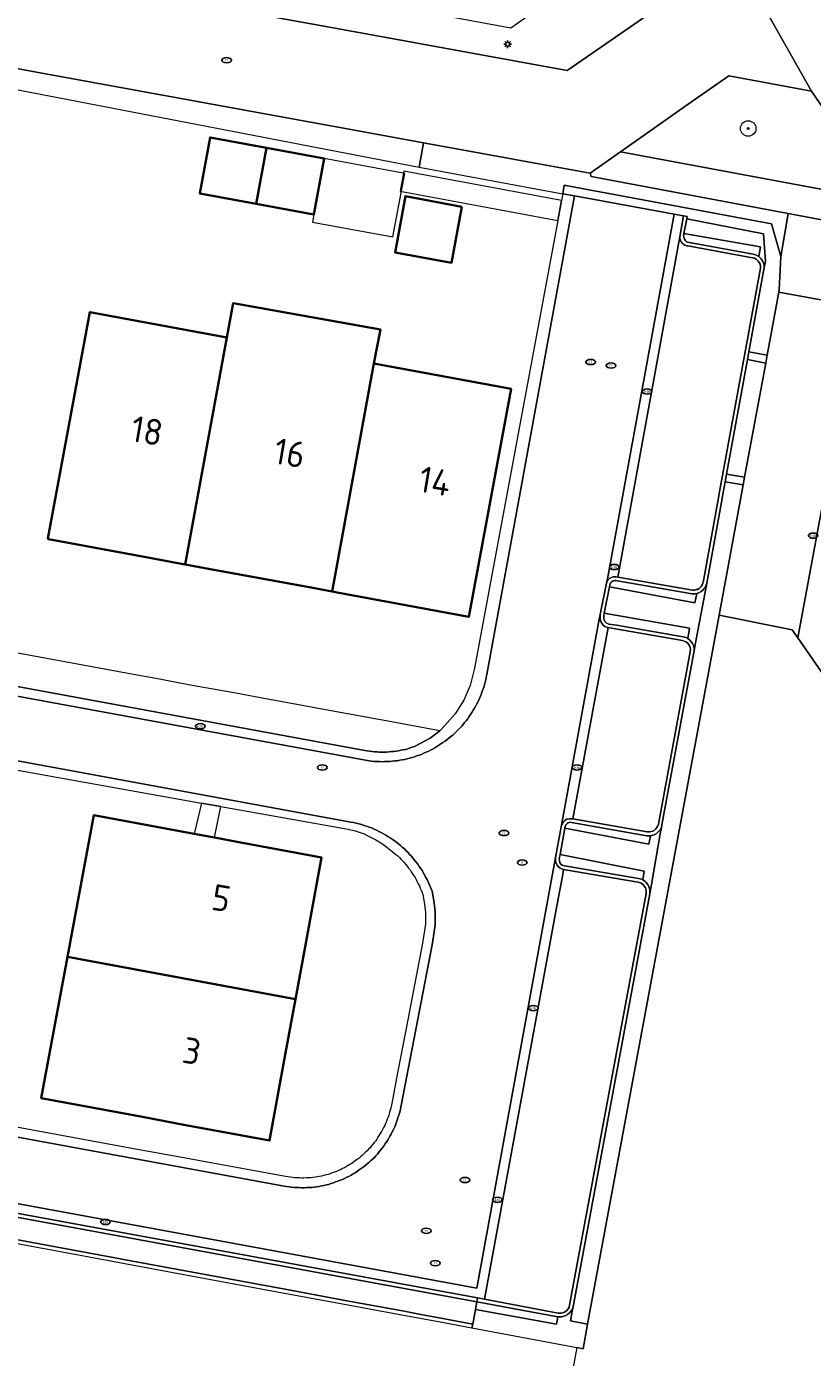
# Model space of a CAD drawing. Header units: metres. Extents: x 152610 to 160096, y 456114 to 462495.
# Tile 448 of 656: x 157953 to 157994, y 459906 to 459975. Entities that reach past the tile are written whole.
import ezdxf
from ezdxf.enums import TextEntityAlignment as Align

# ---------------------------------------------------------------- set-up
doc = ezdxf.new("R2010")
doc.units = ezdxf.units.M
doc.header["$LTSCALE"] = 0.5
doc.layers.get('0').update_dxf_attribs({"linetype": 'CONTINUOUS'})
for name, color, linetype, lineweight in [('B-PV-GR-BEPLANTING_CULTUUR_HEESTERS-GV', 251, 'CONTINUOUS', 18), ('B-PV-GR-BEPLANTING_CULTUUR_VASTE PLANTENVAK-GV', 251, 'CONTINUOUS', 18), ('B-PV-GR-BOOM-S', 251, 'CONTINUOUS', 25), ('B-PV-GR-HAAG-GV', 251, 'CONTINUOUS', 13), ('B-PV-IE-MEUBILAIR-S', 251, 'CONTINUOUS', 25), ('B-PV-IE-MEUBILAIR_WEGMEUBILAIR-GV', 251, 'CONTINUOUS', 18), ('B-PV-OG-BEBOUWING-GV', 6, 'CONTINUOUS', 35), ('B-PV-OG-BEBOUWING-T18', 1, 'CONTINUOUS', 18), ('B-PV-OG-BEBOUWING_OVERBOUWING-GV', 251, 'CONTINUOUS', 18), ('B-PV-OG-TERREIN_BEGROEID-GV', 251, 'CONTINUOUS', 18), ('B-PV-VH-GESLOTENVERHARDING_BETON-GV', 251, 'CONTINUOUS', 18), ('B-PV-VH-ONVERHARD-GV', 251, 'CONTINUOUS', 18), ('B-PV-VH-OPENVERHARDING_BETONSTRAATSTEEN-GV', 251, 'CONTINUOUS', 18), ('B-PV-VH-OPENVERHARDING_STRAATBAKSTEEN-GV', 251, 'CONTINUOUS', 18), ('B-PV-VH-OPENVERHARDING_TEGEL-GV', 251, 'CONTINUOUS', 18)]:
    doc.layers.add(name, color=color, linetype=linetype, lineweight=lineweight)
doc.styles.add('NLCS-ISO', font='NLCS-ISO.ttf')
doc.styles.add('NLCS-ISO-M750-T18', font='NLCS-ISO.ttf', dxfattribs={"height": 1.35})

# ---------------------------------------------------------------- blocks, each defined once
blk = doc.blocks.new('SIE-MEUBILAIR_PAAL_LICHTMAST-SO')
for points in [[(-0.62, 0), (-1, 0)], [(-0.71, 0.71), (-0.44, 0.44)], [(0, 1), (0, 0.62)], [(0.44, 0.44), (0.71, 0.71)], [(1, 0), (0.62, 0)], [(-0.71, -0.71), (-0.44, -0.44)], [(0, -0.62), (0, -1)], [(0.44, -0.44), (0.71, -0.71)]]:
    blk.add_lwpolyline(points)
blk.add_circle((0, 0), 0.5)
blk = doc.blocks.new('SIE-MEUBILAIR_PUT_RIOOLPUT-SO')
blk.add_ellipse((0, 0), major_axis=(1.25, 0), ratio=0.54)
at = {"style": 'NLCS-ISO'}
blk.add_text('ri', height=0.75, dxfattribs=at).set_placement((-0.04, 0.07), align=Align.MIDDLE_CENTER)
blk = doc.blocks.new('SIE-MEUBILAIR_PUT_KOLK-SO')
blk.add_ellipse((0, 0), major_axis=(1.25, 0), ratio=0.54)
at = {"style": 'NLCS-ISO'}
blk.add_text('klk', height=0.75, dxfattribs=at).set_placement((0.03, 0), align=Align.MIDDLE_CENTER)
blk = doc.blocks.new('SGR-BOOM_GBKN-SO')
at = {"linetype": 'ByBlock', "lineweight": 18}
h = blk.add_hatch(color=0, dxfattribs=at)
h.dxf.hatch_style = 1
edge = h.paths.add_edge_path()
edge.add_arc((0, 0), 0.25, 0, 360)
at = {"color": 0, "linetype": 'ByBlock', "lineweight": 18}
for radius in [2, 0.25]:
    blk.add_circle((0, 0), radius, dxfattribs=at)
at = {"color": 0, "linetype": 'ByBlock', "lineweight": 18, "style": 'NLCS-ISO'}
blk.add_attdef('SOORT', (2.5, 0), '', height=1.5, dxfattribs=at)

msp = doc.modelspace()

# ---------------------------------------------------------------- linework, layer by layer
at = {"layer": 'B-PV-GR-BEPLANTING_CULTUUR_HEESTERS-GV', "flags": 128}
for points in [[(157953.98, 459972.39), (157951.491, 459972.85), (157951.307, 459971.801), (157973.785, 459967.471), (157974.015, 459968.723), (157970.26, 459969.41)], [(157992.887, 459965.07), (157982.69, 459966.98), (157982.64, 459967.15), (157978.659, 459967.874), (157974.015, 459968.723), (157973.785, 459967.471), (157978.428, 459966.601), (157981.217, 459966.092), (157981.299, 459966.532), (157981.381, 459966.517), (157992.031, 459964.539), (157992.505, 459962.834), (157992.692, 459963.942)]]:
    msp.add_lwpolyline(points, close=True, dxfattribs=at)
at = {"layer": 'B-PV-GR-BEPLANTING_CULTUUR_VASTE PLANTENVAK-GV', "flags": 128}
for points in [[(157991.373, 459962.835), (157991.486, 459962.728), (157991.571, 459962.587), (157991.621, 459962.466), (157991.646, 459962.354), (157991.651, 459962.267), (157991.71, 459962.594), (157991.605, 459964.007), (157987.636, 459964.787), (157987.491, 459964.023), (157991.452, 459963.335)], [(157988.671, 459945.921), (157988.608, 459945.746), (157988.569, 459945.686), (157988.528, 459945.635), (157988.472, 459945.57), (157988.391, 459945.497), (157988.263, 459945.424), (157988.154, 459945.397), (157988.057, 459944.911), (157983.638, 459945.733), (157983.368, 459944.367), (157987.782, 459943.604), (157987.703, 459943.055), (157987.805, 459942.972), (157987.885, 459942.878), (157987.937, 459942.81), (157987.982, 459942.705), (157988.017, 459942.568), (157988.018, 459942.419), (157988.095, 459942.836), (157988.586, 459945.455)], [(157986.325, 459933.283), (157986.257, 459933.163), (157986.183, 459933.072), (157986.07, 459932.973), (157985.945, 459932.901), (157985.755, 459932.852), (157985.672, 459932.417), (157981.327, 459933.247), (157981.079, 459931.87), (157985.44, 459931.012), (157985.361, 459930.572), (157985.469, 459930.493), (157985.531, 459930.435), (157985.606, 459930.344), (157985.674, 459930.226), (157985.708, 459930.115), (157985.731, 459930.017), (157985.73, 459929.929), (157985.722, 459929.836), (157985.813, 459930.327), (157986.271, 459932.953)], [(157981.943, 459906.352), (157982.271, 459906.291), (157982.507, 459907.562), (157981.617, 459907.727), (157981.711, 459908.234), (157981.737, 459908.375), (157981.707, 459908.316), (157981.66, 459908.242), (157981.592, 459908.163), (157981.471, 459908.058), (157981.345, 459907.987), (157981.16, 459907.941), (157980.966, 459907.941), (157980.895, 459907.555), (157976.697, 459908.325), (157976.559, 459907.568), (157976.523, 459907.371)]]:
    msp.add_lwpolyline(points, close=True, dxfattribs=at)
at = {"layer": 'B-PV-GR-HAAG-GV', "flags": 128}
for points in [[(157981.824, 459965.981), (157986.987, 459965.039), (157987.472, 459964.951), (157987.661, 459964.917), (157987.636, 459964.787), (157991.605, 459964.007), (157991.71, 459962.594), (157991.651, 459962.267), (157990.856, 459957.904), (157991.806, 459957.73), (157992.406, 459961), (157992.426, 459961.111), (157992.505, 459962.834), (157992.031, 459964.539), (157981.381, 459966.517), (157981.299, 459966.532), (157981.217, 459966.092)], [(157991.734, 459957.325), (157990.783, 459957.504), (157989.703, 459951.577), (157990.635, 459951.414)], [(157990.562, 459951.01), (157989.631, 459951.18), (157989.528, 459950.619), (157989.435, 459950.125), (157988.671, 459945.921), (157988.586, 459945.455), (157988.095, 459942.836), (157988.018, 459942.419), (157988.004, 459942.343), (157986.355, 459933.409), (157986.325, 459933.283), (157986.271, 459932.953), (157985.813, 459930.327), (157985.722, 459929.836), (157981.737, 459908.375), (157981.711, 459908.234), (157981.617, 459907.727), (157982.507, 459907.562), (157989.31, 459944.276)]]:
    msp.add_lwpolyline(points, close=True, dxfattribs=at)
at = {"layer": 'B-PV-IE-MEUBILAIR_WEGMEUBILAIR-GV', "flags": 128}
msp.add_lwpolyline([(157977.173, 459908.848), (157976.805, 459908.917), (157976.77, 459908.724), (157980.966, 459907.941), (157981.16, 459907.941), (157981.345, 459907.987), (157981.471, 459908.058), (157981.592, 459908.163), (157981.66, 459908.242), (157981.707, 459908.316), (157981.737, 459908.375), (157985.722, 459929.836), (157985.73, 459929.929), (157985.731, 459930.017), (157985.708, 459930.115), (157985.674, 459930.226), (157985.606, 459930.344), (157985.531, 459930.435), (157985.469, 459930.493), (157985.361, 459930.572), (157985.241, 459930.614), (157984.746, 459930.7), (157981.304, 459931.296), (157981.197, 459931.324), (157981.127, 459931.385), (157981.071, 459931.467), (157981.045, 459931.565), (157981.044, 459931.676), (157981.079, 459931.87), (157981.327, 459933.247), (157981.343, 459933.335), (157981.382, 459933.413), (157981.413, 459933.449), (157981.458, 459933.49), (157981.505, 459933.521), (157981.591, 459933.544), (157981.68, 459933.537), (157985.574, 459932.852), (157985.643, 459932.852), (157985.755, 459932.852), (157985.945, 459932.901), (157986.07, 459932.973), (157986.183, 459933.072), (157986.257, 459933.163), (157986.325, 459933.283), (157986.355, 459933.409), (157988.004, 459942.343), (157988.018, 459942.419), (157988.017, 459942.568), (157987.982, 459942.705), (157987.937, 459942.81), (157987.885, 459942.878), (157987.805, 459942.972), (157987.703, 459943.055), (157987.596, 459943.105), (157987.46, 459943.149), (157983.997, 459943.746), (157983.611, 459943.81), (157983.578, 459943.818), (157983.493, 459943.854), (157983.448, 459943.894), (157983.405, 459943.945), (157983.373, 459943.999), (157983.35, 459944.059), (157983.343, 459944.114), (157983.341, 459944.197), (157983.35, 459944.278), (157983.368, 459944.367), (157983.638, 459945.733), (157983.672, 459945.901), (157983.684, 459945.921), (157983.696, 459945.937), (157983.706, 459945.95), (157983.733, 459945.978), (157983.777, 459946.019), (157983.814, 459946.039), (157983.872, 459946.054), (157983.913, 459946.06), (157983.968, 459946.061), (157984.035, 459946.052), (157984.643, 459945.942), (157987.913, 459945.376), (157988.003, 459945.377), (157988.073, 459945.377), (157988.154, 459945.397), (157988.263, 459945.424), (157988.391, 459945.497), (157988.472, 459945.57), (157988.528, 459945.635), (157988.569, 459945.686), (157988.608, 459945.746), (157988.671, 459945.921), (157989.435, 459950.125), (157989.528, 459950.619), (157989.631, 459951.18), (157989.703, 459951.577), (157990.783, 459957.504), (157990.856, 459957.904), (157991.651, 459962.267), (157991.646, 459962.354), (157991.621, 459962.466), (157991.571, 459962.587), (157991.486, 459962.728), (157991.373, 459962.835), (157991.327, 459962.866), (157991.203, 459962.927), (157991.083, 459962.957), (157987.684, 459963.585), (157987.616, 459963.621), (157987.578, 459963.657), (157987.55, 459963.692), (157987.518, 459963.744), (157987.498, 459963.794), (157987.481, 459963.866), (157987.477, 459963.927), (157987.483, 459963.985), (157987.491, 459964.023), (157987.636, 459964.787), (157987.661, 459964.917), (157987.472, 459964.951), (157987.273, 459963.857), (157987.274, 459963.823), (157987.28, 459963.776), (157987.294, 459963.718), (157987.318, 459963.657), (157987.337, 459963.621), (157987.366, 459963.577), (157987.403, 459963.532), (157987.444, 459963.494), (157987.487, 459963.462), (157987.543, 459963.43), (157987.596, 459963.408), (157987.646, 459963.394), (157987.697, 459963.386), (157991.043, 459962.77), (157991.137, 459962.747), (157991.231, 459962.7), (157991.266, 459962.676), (157991.337, 459962.606), (157991.389, 459962.532), (157991.431, 459962.441), (157991.455, 459962.335), (157991.455, 459962.241), (157989.34, 459950.654), (157989.246, 459950.16), (157988.485, 459945.969), (157988.473, 459945.933), (157988.438, 459945.839), (157988.403, 459945.792), (157988.379, 459945.757), (157988.344, 459945.721), (157988.309, 459945.686), (157988.273, 459945.651), (157988.191, 459945.604), (157988.144, 459945.592), (157988.097, 459945.58), (157988.05, 459945.568), (157988.003, 459945.568), (157987.944, 459945.568), (157984.682, 459946.129), (157984.069, 459946.237), (157983.979, 459946.255), (157983.896, 459946.254), (157983.833, 459946.247), (157983.742, 459946.224), (157983.662, 459946.181), (157983.595, 459946.119), (157983.554, 459946.077), (157983.511, 459946.018), (157983.163, 459944.301), (157983.158, 459944.204), (157983.159, 459944.072), (157983.173, 459943.995), (157983.213, 459943.901), (157983.266, 459943.817), (157983.334, 459943.742), (157983.403, 459943.685), (157983.48, 459943.654), (157983.567, 459943.627), (157983.958, 459943.558), (157987.41, 459942.955), (157987.595, 459942.893), (157987.67, 459942.836), (157987.73, 459942.766), (157987.778, 459942.684), (157987.814, 459942.59), (157987.826, 459942.484), (157987.82, 459942.404), (157987.816, 459942.379), (157986.168, 459933.45), (157986.145, 459933.354), (157986.098, 459933.271), (157986.04, 459933.2), (157985.958, 459933.129), (157985.876, 459933.081), (157985.735, 459933.045), (157985.59, 459933.043), (157981.746, 459933.72), (157981.671, 459933.733), (157981.565, 459933.732), (157981.425, 459933.699), (157981.343, 459933.651), (157981.273, 459933.58), (157981.215, 459933.508), (157981.183, 459933.453), (157981.159, 459933.396), (157980.852, 459931.723), (157980.848, 459931.634), (157980.854, 459931.54), (157980.864, 459931.48), (157980.89, 459931.399), (157980.938, 459931.317), (157980.998, 459931.235), (157981.081, 459931.177), (157981.163, 459931.13), (157981.266, 459931.108), (157984.712, 459930.512), (157985.119, 459930.443), (157985.178, 459930.431), (157985.272, 459930.396), (157985.39, 459930.301), (157985.496, 459930.148), (157985.531, 459930.007), (157985.53, 459929.854), (157982.058, 459911.156), (157981.573, 459908.544), (157981.55, 459908.438), (157981.502, 459908.356), (157981.408, 459908.25), (157981.278, 459908.168), (157981.137, 459908.133), (157980.984, 459908.133)], close=True, dxfattribs=at)
for points in [[(157921.613, 459918.864), (157976.77, 459908.724), (157976.805, 459908.917), (157921.649, 459919.061)], [(157952.239, 459911.872), (157957.637, 459910.872), (157958.837, 459910.649), (157966.911, 459909.153), (157970.012, 459908.578), (157972.885, 459908.045), (157973.924, 459907.853), (157974.785, 459907.693), (157976.523, 459907.371), (157976.559, 459907.568), (157974.822, 459907.89), (157973.961, 459908.049), (157972.922, 459908.242), (157970.048, 459908.775), (157966.947, 459909.349), (157958.874, 459910.846), (157957.673, 459911.068), (157952.275, 459912.069)]]:
    msp.add_lwpolyline(points, dxfattribs=at)
at = {"layer": 'B-PV-OG-BEBOUWING-GV', "flags": 128}
for points in [[(157965.354, 459965.559), (157965.888, 459968.469), (157962.971, 459969.009), (157962.432, 459966.1)], [(157965.354, 459965.559), (157968.339, 459965.007), (157968.877, 459967.916), (157965.888, 459968.469)], [(157975.995, 459965.42), (157973.077, 459965.956), (157972.544, 459963.053), (157975.462, 459962.517)], [(157971.451, 459957.292), (157971.781, 459959.062), (157964.158, 459960.419), (157963.829, 459958.653), (157961.679, 459946.899), (157962.895, 459946.674), (157968.285, 459945.677), (157969.292, 459945.491)], [(157963.829, 459958.653), (157956.748, 459959.964), (157955.255, 459951.956), (157954.563, 459948.241), (157954.598, 459948.208), (157959.74, 459947.257), (157961.299, 459946.969), (157961.679, 459946.899)], [(157971.451, 459957.292), (157969.292, 459945.491), (157969.542, 459945.445), (157976.363, 459944.184), (157978.543, 459955.98)], [(157967.388, 459924.392), (157967.886, 459927.093), (157968.739, 459931.722), (157964.453, 459932.52), (157963.198, 459932.752), (157962.148, 459932.946), (157956.946, 459933.907), (157955.589, 459926.587)], [(157967.388, 459924.392), (157955.589, 459926.587), (157954.232, 459919.266), (157959.464, 459918.289), (157961.605, 459917.889), (157966.037, 459917.061), (157966.876, 459921.614)]]:
    msp.add_lwpolyline(points, close=True, dxfattribs=at)
at = {"layer": 'B-PV-OG-BEBOUWING_OVERBOUWING-GV', "flags": 128}
msp.add_lwpolyline([(157968.877, 459967.916), (157968.339, 459965.007), (157968.268, 459964.626), (157972.432, 459963.855), (157973.041, 459967.145)], close=True, dxfattribs=at)
at = {"layer": 'B-PV-OG-TERREIN_BEGROEID-GV', "flags": 128}
for points in [[(157994.1, 459971.4), (157989.82, 459972.2), (157987.71, 459970.73), (157984.21, 459968.26), (157998.01, 459965.68), (157996.67, 459967.64)], [(157992.887, 459965.07), (157992.692, 459963.942), (157992.505, 459962.834), (157992.426, 459961.111), (157992.406, 459961), (157996.56, 459960.24), (157997.54, 459960.94), (157998.12, 459964.09)]]:
    msp.add_lwpolyline(points, close=True, dxfattribs=at)
msp.add_lwpolyline([(157997.97, 459936.47), (157993.381, 459943.104), (157993.1, 459943.51), (157989.31, 459944.276), (157982.507, 459907.562), (157982.271, 459906.291), (157981.943, 459906.352), (157976.571, 459877.16), (157976.386, 459876.154), (157988.969, 459873.85), (157989.06, 459874.11), (157989.31, 459875.04), (157988.82, 459875.8), (157988.736, 459875.409), (157984.996, 459876.209), (157985.08, 459876.6), (157989.55, 459900.9), (157989.621, 459901.293), (157994.011, 459900.503), (157993.94, 459900.11), (157994.93, 459900.74)], dxfattribs=at)
at = {"layer": 'B-PV-VH-GESLOTENVERHARDING_BETON-GV', "flags": 128}
msp.add_lwpolyline([(157977.173, 459908.848), (157976.805, 459908.917), (157976.77, 459908.724), (157980.966, 459907.941), (157981.16, 459907.941), (157981.345, 459907.987), (157981.471, 459908.058), (157981.592, 459908.163), (157981.66, 459908.242), (157981.707, 459908.316), (157981.737, 459908.375), (157985.722, 459929.836), (157985.73, 459929.929), (157985.731, 459930.017), (157985.708, 459930.115), (157985.674, 459930.226), (157985.606, 459930.344), (157985.531, 459930.435), (157985.469, 459930.493), (157985.361, 459930.572), (157985.241, 459930.614), (157984.746, 459930.7), (157981.304, 459931.296), (157981.197, 459931.324), (157981.127, 459931.385), (157981.071, 459931.467), (157981.045, 459931.565), (157981.044, 459931.676), (157981.079, 459931.87), (157981.327, 459933.247), (157981.343, 459933.335), (157981.382, 459933.413), (157981.413, 459933.449), (157981.458, 459933.49), (157981.505, 459933.521), (157981.591, 459933.544), (157981.68, 459933.537), (157985.574, 459932.852), (157985.643, 459932.852), (157985.755, 459932.852), (157985.945, 459932.901), (157986.07, 459932.973), (157986.183, 459933.072), (157986.257, 459933.163), (157986.325, 459933.283), (157986.355, 459933.409), (157988.004, 459942.343), (157988.018, 459942.419), (157988.017, 459942.568), (157987.982, 459942.705), (157987.937, 459942.81), (157987.885, 459942.878), (157987.805, 459942.972), (157987.703, 459943.055), (157987.596, 459943.105), (157987.46, 459943.149), (157983.997, 459943.746), (157983.611, 459943.81), (157983.578, 459943.818), (157983.493, 459943.854), (157983.448, 459943.894), (157983.405, 459943.945), (157983.373, 459943.999), (157983.35, 459944.059), (157983.343, 459944.114), (157983.341, 459944.197), (157983.35, 459944.278), (157983.368, 459944.367), (157983.638, 459945.733), (157983.672, 459945.901), (157983.684, 459945.921), (157983.696, 459945.937), (157983.706, 459945.95), (157983.733, 459945.978), (157983.777, 459946.019), (157983.814, 459946.039), (157983.872, 459946.054), (157983.913, 459946.06), (157983.968, 459946.061), (157984.035, 459946.052), (157984.643, 459945.942), (157987.913, 459945.376), (157988.003, 459945.377), (157988.073, 459945.377), (157988.154, 459945.397), (157988.263, 459945.424), (157988.391, 459945.497), (157988.472, 459945.57), (157988.528, 459945.635), (157988.569, 459945.686), (157988.608, 459945.746), (157988.671, 459945.921), (157989.435, 459950.125), (157989.528, 459950.619), (157989.631, 459951.18), (157989.703, 459951.577), (157990.783, 459957.504), (157990.856, 459957.904), (157991.651, 459962.267), (157991.646, 459962.354), (157991.621, 459962.466), (157991.571, 459962.587), (157991.486, 459962.728), (157991.373, 459962.835), (157991.327, 459962.866), (157991.203, 459962.927), (157991.083, 459962.957), (157987.684, 459963.585), (157987.616, 459963.621), (157987.578, 459963.657), (157987.55, 459963.692), (157987.518, 459963.744), (157987.498, 459963.794), (157987.481, 459963.866), (157987.477, 459963.927), (157987.483, 459963.985), (157987.491, 459964.023), (157987.636, 459964.787), (157987.661, 459964.917), (157987.472, 459964.951), (157987.273, 459963.857), (157987.274, 459963.823), (157987.28, 459963.776), (157987.294, 459963.718), (157987.318, 459963.657), (157987.337, 459963.621), (157987.366, 459963.577), (157987.403, 459963.532), (157987.444, 459963.494), (157987.487, 459963.462), (157987.543, 459963.43), (157987.596, 459963.408), (157987.646, 459963.394), (157987.697, 459963.386), (157991.043, 459962.77), (157991.137, 459962.747), (157991.231, 459962.7), (157991.266, 459962.676), (157991.337, 459962.606), (157991.389, 459962.532), (157991.431, 459962.441), (157991.455, 459962.335), (157991.455, 459962.241), (157989.34, 459950.654), (157989.246, 459950.16), (157988.485, 459945.969), (157988.473, 459945.933), (157988.438, 459945.839), (157988.403, 459945.792), (157988.379, 459945.757), (157988.344, 459945.721), (157988.309, 459945.686), (157988.273, 459945.651), (157988.191, 459945.604), (157988.144, 459945.592), (157988.097, 459945.58), (157988.05, 459945.568), (157988.003, 459945.568), (157987.944, 459945.568), (157984.682, 459946.129), (157984.069, 459946.237), (157983.979, 459946.255), (157983.896, 459946.254), (157983.833, 459946.247), (157983.742, 459946.224), (157983.662, 459946.181), (157983.595, 459946.119), (157983.554, 459946.077), (157983.511, 459946.018), (157983.163, 459944.301), (157983.158, 459944.204), (157983.159, 459944.072), (157983.173, 459943.995), (157983.213, 459943.901), (157983.266, 459943.817), (157983.334, 459943.742), (157983.403, 459943.685), (157983.48, 459943.654), (157983.567, 459943.627), (157983.958, 459943.558), (157987.41, 459942.955), (157987.595, 459942.893), (157987.67, 459942.836), (157987.73, 459942.766), (157987.778, 459942.684), (157987.814, 459942.59), (157987.826, 459942.484), (157987.82, 459942.404), (157987.816, 459942.379), (157986.168, 459933.45), (157986.145, 459933.354), (157986.098, 459933.271), (157986.04, 459933.2), (157985.958, 459933.129), (157985.876, 459933.081), (157985.735, 459933.045), (157985.59, 459933.043), (157981.746, 459933.72), (157981.671, 459933.733), (157981.565, 459933.732), (157981.425, 459933.699), (157981.343, 459933.651), (157981.273, 459933.58), (157981.215, 459933.508), (157981.183, 459933.453), (157981.159, 459933.396), (157980.852, 459931.723), (157980.848, 459931.634), (157980.854, 459931.54), (157980.864, 459931.48), (157980.89, 459931.399), (157980.938, 459931.317), (157980.998, 459931.235), (157981.081, 459931.177), (157981.163, 459931.13), (157981.266, 459931.108), (157984.712, 459930.512), (157985.119, 459930.443), (157985.178, 459930.431), (157985.272, 459930.396), (157985.39, 459930.301), (157985.496, 459930.148), (157985.531, 459930.007), (157985.53, 459929.854), (157982.058, 459911.156), (157981.573, 459908.544), (157981.55, 459908.438), (157981.502, 459908.356), (157981.408, 459908.25), (157981.278, 459908.168), (157981.137, 459908.133), (157980.984, 459908.133)], close=True, dxfattribs=at)
for points in [[(157921.613, 459918.864), (157976.77, 459908.724), (157976.805, 459908.917), (157921.649, 459919.061)], [(157952.239, 459911.872), (157957.637, 459910.872), (157958.837, 459910.649), (157966.911, 459909.153), (157970.012, 459908.578), (157972.885, 459908.045), (157973.924, 459907.853), (157974.785, 459907.693), (157976.523, 459907.371), (157976.559, 459907.568), (157974.822, 459907.89), (157973.961, 459908.049), (157972.922, 459908.242), (157970.048, 459908.775), (157966.947, 459909.349), (157958.874, 459910.846), (157957.673, 459911.068), (157952.275, 459912.069)]]:
    msp.add_lwpolyline(points, dxfattribs=at)
at = {"layer": 'B-PV-VH-ONVERHARD-GV', "flags": 128}
for points in [[(157981.824, 459965.981), (157986.987, 459965.039), (157987.472, 459964.951), (157987.661, 459964.917), (157987.636, 459964.787), (157991.605, 459964.007), (157991.71, 459962.594), (157991.651, 459962.267), (157990.856, 459957.904), (157991.806, 459957.73), (157992.406, 459961), (157992.426, 459961.111), (157992.505, 459962.834), (157992.031, 459964.539), (157981.381, 459966.517), (157981.299, 459966.532), (157981.217, 459966.092)], [(157991.734, 459957.325), (157990.783, 459957.504), (157989.703, 459951.577), (157990.635, 459951.414)], [(157990.562, 459951.01), (157989.631, 459951.18), (157989.528, 459950.619), (157989.435, 459950.125), (157988.671, 459945.921), (157988.586, 459945.455), (157988.095, 459942.836), (157988.018, 459942.419), (157988.004, 459942.343), (157986.355, 459933.409), (157986.325, 459933.283), (157986.271, 459932.953), (157985.813, 459930.327), (157985.722, 459929.836), (157981.737, 459908.375), (157981.711, 459908.234), (157981.617, 459907.727), (157982.507, 459907.562), (157989.31, 459944.276)]]:
    msp.add_lwpolyline(points, close=True, dxfattribs=at)
at = {"layer": 'B-PV-VH-OPENVERHARDING_BETONSTRAATSTEEN-GV', "flags": 128}
for points in [[(157938.721, 459980.313), (157936.564, 459983.511), (157932.5, 459980.731), (157935.87, 459975.75), (157938.67, 459975.22), (157949.955, 459973.134), (157951.491, 459972.85), (157953.98, 459972.39), (157970.26, 459969.41), (157974.015, 459968.723), (157978.659, 459967.874), (157982.64, 459967.15), (157984.21, 459968.26), (157987.71, 459970.73), (157989.82, 459972.2), (157994.1, 459971.4), (157991.503, 459975.974), (157990.08, 459978.482), (157984.73, 459974.74), (157981.441, 459972.464), (157971.24, 459974.33), (157954.97, 459977.31), (157943.12, 459979.49)], [(157987.224, 459963.589), (157987.273, 459963.857), (157987.472, 459964.951), (157986.987, 459965.039), (157983.539, 459946.158), (157983.511, 459946.018), (157983.554, 459946.077), (157983.595, 459946.119), (157983.662, 459946.181), (157983.742, 459946.224), (157983.833, 459946.247), (157983.896, 459946.254), (157983.979, 459946.255), (157984.069, 459946.237)], [(157987.224, 459963.589), (157984.069, 459946.237), (157984.682, 459946.129), (157987.944, 459945.568), (157988.003, 459945.568), (157988.05, 459945.568), (157988.097, 459945.58), (157988.144, 459945.592), (157988.191, 459945.604), (157988.273, 459945.651), (157988.309, 459945.686), (157988.344, 459945.721), (157988.379, 459945.757), (157988.403, 459945.792), (157988.438, 459945.839), (157988.473, 459945.933), (157988.485, 459945.969), (157989.246, 459950.16), (157989.34, 459950.654), (157991.455, 459962.241), (157991.455, 459962.335), (157991.431, 459962.441), (157991.389, 459962.532), (157991.337, 459962.606), (157991.266, 459962.676), (157991.231, 459962.7), (157991.137, 459962.747), (157991.043, 459962.77), (157987.697, 459963.386), (157987.646, 459963.394), (157987.596, 459963.408), (157987.543, 459963.43), (157987.487, 459963.462), (157987.444, 459963.494), (157987.403, 459963.532), (157987.366, 459963.577), (157987.337, 459963.621), (157987.318, 459963.657), (157987.294, 459963.718), (157987.28, 459963.776), (157987.274, 459963.823), (157987.273, 459963.857)], [(157996.56, 459960.24), (157992.406, 459961), (157991.806, 459957.73), (157991.734, 459957.325), (157990.635, 459951.414), (157990.562, 459951.01), (157989.31, 459944.276), (157993.1, 459943.51), (157993.381, 459943.104)], [(157990.856, 459957.904), (157990.783, 459957.504), (157991.734, 459957.325), (157991.806, 459957.73)], [(157990.635, 459951.414), (157989.703, 459951.577), (157989.631, 459951.18), (157990.562, 459951.01)], [(157983.163, 459944.301), (157983.113, 459944.056), (157981.159, 459933.396), (157981.183, 459933.453), (157981.215, 459933.508), (157981.273, 459933.58), (157981.343, 459933.651), (157981.425, 459933.699), (157981.565, 459933.732), (157981.671, 459933.733), (157981.746, 459933.72), (157983.567, 459943.627), (157983.48, 459943.654), (157983.403, 459943.685), (157983.334, 459943.742), (157983.266, 459943.817), (157983.213, 459943.901), (157983.173, 459943.995), (157983.159, 459944.072), (157983.158, 459944.204)], [(157983.567, 459943.627), (157981.746, 459933.72), (157985.59, 459933.043), (157985.735, 459933.045), (157985.876, 459933.081), (157985.958, 459933.129), (157986.04, 459933.2), (157986.098, 459933.271), (157986.145, 459933.354), (157986.168, 459933.45), (157987.816, 459942.379), (157987.82, 459942.404), (157987.826, 459942.484), (157987.814, 459942.59), (157987.778, 459942.684), (157987.73, 459942.766), (157987.67, 459942.836), (157987.595, 459942.893), (157987.41, 459942.955), (157983.958, 459943.558)], [(157962.518, 459934.543), (157962.148, 459932.946), (157963.198, 459932.752), (157963.521, 459934.364)], [(157977.173, 459908.848), (157980.984, 459908.133), (157981.137, 459908.133), (157981.278, 459908.168), (157981.408, 459908.25), (157981.502, 459908.356), (157981.55, 459908.438), (157981.573, 459908.544), (157982.058, 459911.156), (157985.53, 459929.854), (157985.531, 459930.007), (157985.496, 459930.148), (157985.39, 459930.301), (157985.272, 459930.396), (157985.178, 459930.431), (157985.119, 459930.443), (157984.712, 459930.512), (157981.266, 459931.108), (157981.201, 459930.757), (157980.877, 459929.035)]]:
    msp.add_lwpolyline(points, close=True, dxfattribs=at)
for points in [[(157991.503, 459975.974), (157994.1, 459971.4), (157996.67, 459967.64)], [(157923.186, 459945.545), (157971.197, 459936.722), (157971.327, 459936.711), (157971.468, 459936.699), (157971.598, 459936.687), (157971.739, 459936.687), (157971.868, 459936.675), (157971.998, 459936.687), (157972.139, 459936.687), (157972.268, 459936.698), (157972.398, 459936.71), (157972.527, 459936.722), (157972.657, 459936.734), (157972.786, 459936.757), (157972.916, 459936.781), (157973.045, 459936.804), (157973.163, 459936.828), (157973.293, 459936.863), (157973.422, 459936.898), (157973.54, 459936.933), (157973.658, 459936.98), (157973.787, 459937.016), (157973.905, 459937.063), (157974.023, 459937.122), (157974.14, 459937.169), (157974.258, 459937.216), (157974.376, 459937.274), (157974.482, 459937.333), (157974.599, 459937.404), (157974.705, 459937.463), (157974.811, 459937.533), (157974.917, 459937.604), (157975.023, 459937.674), (157975.129, 459937.745), (157975.235, 459937.827), (157975.329, 459937.898), (157975.435, 459937.98), (157975.53, 459938.063), (157975.624, 459938.145), (157975.718, 459938.239), (157975.8, 459938.333), (157975.895, 459938.416), (157975.977, 459938.51), (157976.06, 459938.616), (157976.142, 459938.71), (157976.224, 459938.804), (157976.307, 459938.91), (157976.377, 459939.016), (157976.448, 459939.122), (157976.519, 459939.228), (157976.589, 459939.345), (157976.66, 459939.451), (157976.719, 459939.569), (157976.778, 459939.687), (157976.837, 459939.793), (157976.896, 459939.922), (157976.943, 459940.04), (157976.99, 459940.157), (157977.037, 459940.287), (157977.084, 459940.405), (157977.131, 459940.534), (157977.167, 459940.664), (157977.202, 459940.793), (157977.237, 459940.922), (157977.261, 459941.052), (157977.285, 459941.193), (157981.824, 459965.981), (157981.217, 459966.092), (157981.151, 459965.737), (157980.96, 459964.705), (157976.66, 459941.528), (157976.422, 459940.62), (157976.105, 459939.877), (157975.652, 459939.158), (157975.125, 459938.552), (157974.86, 459938.281), (157974.367, 459937.902), (157973.54, 459937.463), (157973.422, 459937.428), (157973.316, 459937.393), (157973.199, 459937.357), (157973.081, 459937.322), (157972.963, 459937.299), (157972.834, 459937.275), (157972.716, 459937.252), (157972.598, 459937.228), (157972.481, 459937.216), (157972.351, 459937.205), (157972.233, 459937.193), (157972.104, 459937.181), (157971.986, 459937.181), (157971.857, 459937.181), (157971.727, 459937.181), (157971.609, 459937.193), (157971.48, 459937.193), (157971.351, 459937.205), (157971.221, 459937.229), (157971.103, 459937.24), (157970.974, 459937.264), (157923.28, 459946.04)], [(157996.56, 459960.24), (157993.381, 459943.104), (157997.97, 459936.47)], [(157923.28, 459946.04), (157970.974, 459937.264), (157971.103, 459937.24), (157971.221, 459937.229), (157971.351, 459937.205), (157971.48, 459937.193), (157971.609, 459937.193), (157971.727, 459937.181), (157971.857, 459937.181), (157971.986, 459937.181), (157972.104, 459937.181), (157972.233, 459937.193), (157972.351, 459937.205), (157972.481, 459937.216), (157972.598, 459937.228), (157972.716, 459937.252), (157972.834, 459937.275), (157972.963, 459937.299), (157973.081, 459937.322), (157973.199, 459937.357), (157973.316, 459937.393), (157973.422, 459937.428), (157973.54, 459937.463), (157974.367, 459937.902), (157974.86, 459938.281), (157972.366, 459938.739), (157968.477, 459939.454), (157967.187, 459939.692), (157965.935, 459939.922), (157964.293, 459940.224), (157961.858, 459940.671), (157960.348, 459940.949), (157958.82, 459941.23), (157953.481, 459942.211), (157950.551, 459942.75)], [(157925.134, 459922.369), (157966.798, 459914.701), (157966.927, 459914.689), (157967.057, 459914.665), (157967.194, 459914.653), (157967.312, 459914.641), (157967.452, 459914.628), (157967.58, 459914.628), (157967.698, 459914.617), (157967.847, 459914.616), (157967.976, 459914.628), (157968.094, 459914.628), (157968.233, 459914.641), (157968.362, 459914.654), (157968.478, 459914.677), (157968.608, 459914.689), (157968.736, 459914.714), (157968.863, 459914.74), (157968.981, 459914.775), (157969.099, 459914.798), (157969.225, 459914.836), (157969.355, 459914.875), (157969.461, 459914.922), (157969.575, 459914.956), (157969.705, 459915.008), (157969.814, 459915.057), (157969.925, 459915.106), (157970.042, 459915.165), (157970.152, 459915.213), (157970.266, 459915.277), (157970.377, 459915.338), (157970.478, 459915.401), (157970.591, 459915.476), (157970.685, 459915.547), (157970.791, 459915.617), (157970.89, 459915.691), (157970.984, 459915.762), (157971.089, 459915.841), (157971.177, 459915.929), (157971.271, 459916.011), (157971.354, 459916.094), (157971.453, 459916.18), (157971.54, 459916.28), (157971.628, 459916.367), (157971.702, 459916.467), (157971.785, 459916.561), (157971.855, 459916.655), (157971.942, 459916.753), (157972.021, 459916.873), (157972.08, 459916.967), (157972.154, 459917.077), (157972.217, 459917.19), (157972.275, 459917.296), (157972.334, 459917.402), (157972.395, 459917.512), (157972.458, 459917.637), (157972.509, 459917.751), (157972.557, 459917.872), (157972.604, 459917.99), (157972.655, 459918.116), (157972.694, 459918.245), (157972.729, 459918.374), (157972.764, 459918.489), (157972.801, 459918.614), (157972.862, 459918.881), (157974.455, 459927.197), (157974.618, 459928.227), (157974.615, 459928.903), (157974.565, 459929.381), (157974.459, 459929.976), (157974.412, 459930.094), (157974.353, 459930.224), (157974.306, 459930.341), (157974.247, 459930.459), (157974.2, 459930.577), (157974.129, 459930.695), (157974.07, 459930.812), (157974.012, 459930.93), (157973.941, 459931.048), (157973.87, 459931.154), (157973.788, 459931.26), (157973.718, 459931.377), (157973.635, 459931.483), (157973.553, 459931.578), (157973.47, 459931.684), (157973.388, 459931.79), (157973.294, 459931.884), (157973.212, 459931.978), (157973.117, 459932.072), (157973.023, 459932.166), (157972.917, 459932.261), (157972.823, 459932.343), (157972.717, 459932.425), (157972.611, 459932.508), (157972.506, 459932.59), (157972.4, 459932.673), (157972.282, 459932.743), (157972.176, 459932.814), (157972.058, 459932.885), (157971.941, 459932.955), (157971.823, 459933.014), (157971.705, 459933.073), (157971.576, 459933.132), (157971.458, 459933.191), (157971.329, 459933.25), (157971.199, 459933.297), (157971.07, 459933.344), (157970.94, 459933.38), (157970.799, 459933.427), (157970.67, 459933.462), (157970.528, 459933.497), (157970.399, 459933.533), (157970.258, 459933.556), (157925.813, 459941.731)], [(157947.704, 459937.194), (157962.518, 459934.543), (157963.521, 459934.364), (157970.12, 459933.183), (157970.479, 459933.098), (157970.947, 459932.949), (157971.135, 459932.851), (157971.545, 459932.638), (157971.896, 459932.426), (157972.117, 459932.261), (157972.211, 459932.19), (157972.305, 459932.108), (157972.399, 459932.037), (157972.494, 459931.955), (157972.588, 459931.884), (157972.682, 459931.802), (157972.764, 459931.719), (157972.847, 459931.637), (157972.929, 459931.543), (157973.011, 459931.46), (157973.094, 459931.366), (157973.164, 459931.272), (157973.235, 459931.178), (157973.317, 459931.083), (157973.376, 459930.977), (157973.447, 459930.883), (157973.517, 459930.777), (157973.576, 459930.683), (157973.635, 459930.577), (157973.694, 459930.471), (157973.741, 459930.365), (157973.799, 459930.247), (157973.847, 459930.141), (157973.894, 459930.035), (157973.941, 459929.918), (157973.976, 459929.8), (157974.069, 459929.308), (157974.114, 459928.875), (157974.117, 459928.265), (157973.961, 459927.283), (157973.719, 459926.019), (157973.2, 459923.311), (157972.675, 459920.568), (157972.371, 459918.984), (157972.316, 459918.742), (157972.284, 459918.634), (157972.247, 459918.512), (157972.212, 459918.383), (157972.181, 459918.282), (157972.139, 459918.176), (157972.092, 459918.059), (157972.047, 459917.946), (157972.005, 459917.852), (157971.952, 459917.746), (157971.896, 459917.646), (157971.837, 459917.54), (157971.779, 459917.434), (157971.726, 459917.338), (157971.659, 459917.239), (157971.6, 459917.145), (157971.543, 459917.059), (157971.466, 459916.971), (157971.395, 459916.877), (157971.313, 459916.783), (157971.248, 459916.697), (157971.174, 459916.622), (157971.098, 459916.536), (157971.011, 459916.46), (157970.929, 459916.378), (157970.835, 459916.295), (157970.76, 459916.221), (157970.683, 459916.163), (157970.589, 459916.092), (157970.501, 459916.027), (157970.395, 459915.956), (157970.301, 459915.886), (157970.206, 459915.822), (157970.122, 459915.77), (157970.023, 459915.715), (157969.929, 459915.662), (157969.829, 459915.618), (157969.711, 459915.559), (157969.611, 459915.515), (157969.51, 459915.47), (157969.41, 459915.43), (157969.287, 459915.393), (157969.181, 459915.346), (157969.082, 459915.316), (157968.977, 459915.285), (157968.86, 459915.262), (157968.742, 459915.226), (157968.638, 459915.206), (157968.536, 459915.185), (157968.407, 459915.174), (157968.288, 459915.15), (157968.186, 459915.14), (157968.071, 459915.129), (157967.953, 459915.129), (157967.824, 459915.118), (157967.723, 459915.118), (157967.605, 459915.129), (157967.475, 459915.13), (157967.36, 459915.14), (157967.242, 459915.152), (157967.125, 459915.163), (157966.995, 459915.186), (157966.866, 459915.198), (157961.311, 459916.22), (157959.117, 459916.624), (157944.422, 459919.329)], [(157921.649, 459919.061), (157976.805, 459908.917), (157977.173, 459908.848), (157980.877, 459929.035), (157981.201, 459930.757), (157981.266, 459931.108), (157981.163, 459931.13), (157981.081, 459931.177), (157980.998, 459931.235), (157980.938, 459931.317), (157980.89, 459931.399), (157980.864, 459931.48), (157980.854, 459931.54), (157980.848, 459931.634), (157980.852, 459931.723), (157976.766, 459909.427), (157921.743, 459919.555)], [(157952.275, 459912.069), (157957.673, 459911.068), (157958.874, 459910.846), (157966.947, 459909.349), (157970.048, 459908.775), (157972.922, 459908.242), (157973.961, 459908.049), (157974.822, 459907.89), (157976.559, 459907.568), (157976.697, 459908.325), (157976.77, 459908.724), (157921.613, 459918.864)]]:
    msp.add_lwpolyline(points, dxfattribs=at)
at = {"layer": 'B-PV-VH-OPENVERHARDING_STRAATBAKSTEEN-GV', "flags": 128}
for points in [[(157921.743, 459919.555), (157976.766, 459909.427), (157980.852, 459931.723), (157981.159, 459933.396), (157983.113, 459944.056), (157983.163, 459944.301), (157983.511, 459946.018), (157983.539, 459946.158), (157986.987, 459965.039), (157981.824, 459965.981), (157977.285, 459941.193), (157977.261, 459941.052), (157977.237, 459940.922), (157977.202, 459940.793), (157977.167, 459940.664), (157977.131, 459940.534), (157977.084, 459940.405), (157977.037, 459940.287), (157976.99, 459940.157), (157976.943, 459940.04), (157976.896, 459939.922), (157976.837, 459939.793), (157976.778, 459939.687), (157976.719, 459939.569), (157976.66, 459939.451), (157976.589, 459939.345), (157976.519, 459939.228), (157976.448, 459939.122), (157976.377, 459939.016), (157976.307, 459938.91), (157976.224, 459938.804), (157976.142, 459938.71), (157976.06, 459938.616), (157975.977, 459938.51), (157975.895, 459938.416), (157975.8, 459938.333), (157975.718, 459938.239), (157975.624, 459938.145), (157975.53, 459938.063), (157975.435, 459937.98), (157975.329, 459937.898), (157975.235, 459937.827), (157975.129, 459937.745), (157975.023, 459937.674), (157974.917, 459937.604), (157974.811, 459937.533), (157974.705, 459937.463), (157974.599, 459937.404), (157974.482, 459937.333), (157974.376, 459937.274), (157974.258, 459937.216), (157974.14, 459937.169), (157974.023, 459937.122), (157973.905, 459937.063), (157973.787, 459937.016), (157973.658, 459936.98), (157973.54, 459936.933), (157973.422, 459936.898), (157973.293, 459936.863), (157973.163, 459936.828), (157973.045, 459936.804), (157972.916, 459936.781), (157972.786, 459936.757), (157972.657, 459936.734), (157972.527, 459936.722), (157972.398, 459936.71), (157972.268, 459936.698), (157972.139, 459936.687), (157971.998, 459936.687), (157971.868, 459936.675), (157971.739, 459936.687), (157971.598, 459936.687), (157971.468, 459936.699), (157971.327, 459936.711), (157971.197, 459936.722), (157923.186, 459945.545)], [(157925.813, 459941.731), (157970.258, 459933.556), (157970.399, 459933.533), (157970.528, 459933.497), (157970.67, 459933.462), (157970.799, 459933.427), (157970.94, 459933.38), (157971.07, 459933.344), (157971.199, 459933.297), (157971.329, 459933.25), (157971.458, 459933.191), (157971.576, 459933.132), (157971.705, 459933.073), (157971.823, 459933.014), (157971.941, 459932.955), (157972.058, 459932.885), (157972.176, 459932.814), (157972.282, 459932.743), (157972.4, 459932.673), (157972.506, 459932.59), (157972.611, 459932.508), (157972.717, 459932.425), (157972.823, 459932.343), (157972.917, 459932.261), (157973.023, 459932.166), (157973.117, 459932.072), (157973.212, 459931.978), (157973.294, 459931.884), (157973.388, 459931.79), (157973.47, 459931.684), (157973.553, 459931.578), (157973.635, 459931.483), (157973.718, 459931.377), (157973.788, 459931.26), (157973.87, 459931.154), (157973.941, 459931.048), (157974.012, 459930.93), (157974.07, 459930.812), (157974.129, 459930.695), (157974.2, 459930.577), (157974.247, 459930.459), (157974.306, 459930.341), (157974.353, 459930.224), (157974.412, 459930.094), (157974.459, 459929.976), (157974.565, 459929.381), (157974.615, 459928.903), (157974.618, 459928.227), (157974.455, 459927.197), (157972.862, 459918.881), (157972.801, 459918.614), (157972.764, 459918.489), (157972.729, 459918.374), (157972.694, 459918.245), (157972.655, 459918.116), (157972.604, 459917.99), (157972.557, 459917.872), (157972.509, 459917.751), (157972.458, 459917.637), (157972.395, 459917.512), (157972.334, 459917.402), (157972.275, 459917.296), (157972.217, 459917.19), (157972.154, 459917.077), (157972.08, 459916.967), (157972.021, 459916.873), (157971.942, 459916.753), (157971.855, 459916.655), (157971.785, 459916.561), (157971.702, 459916.467), (157971.628, 459916.367), (157971.54, 459916.28), (157971.453, 459916.18), (157971.354, 459916.094), (157971.271, 459916.011), (157971.177, 459915.929), (157971.089, 459915.841), (157970.984, 459915.762), (157970.89, 459915.691), (157970.791, 459915.617), (157970.685, 459915.547), (157970.591, 459915.476), (157970.478, 459915.401), (157970.377, 459915.338), (157970.266, 459915.277), (157970.152, 459915.213), (157970.042, 459915.165), (157969.925, 459915.106), (157969.814, 459915.057), (157969.705, 459915.008), (157969.575, 459914.956), (157969.461, 459914.922), (157969.355, 459914.875), (157969.225, 459914.836), (157969.099, 459914.798), (157968.981, 459914.775), (157968.863, 459914.74), (157968.736, 459914.714), (157968.608, 459914.689), (157968.478, 459914.677), (157968.362, 459914.654), (157968.233, 459914.641), (157968.094, 459914.628), (157967.976, 459914.628), (157967.847, 459914.616), (157967.698, 459914.617), (157967.58, 459914.628), (157967.452, 459914.628), (157967.312, 459914.641), (157967.194, 459914.653), (157967.057, 459914.665), (157966.927, 459914.689), (157966.798, 459914.701), (157925.134, 459922.369)]]:
    msp.add_lwpolyline(points, dxfattribs=at)
at = {"layer": 'B-PV-VH-OPENVERHARDING_TEGEL-GV', "flags": 128}
for points in [[(157983.86, 459978.44), (157978.54, 459974.67), (157946.01, 459980.67)], [(157954.97, 459977.31), (157971.24, 459974.33), (157981.441, 459972.464), (157984.73, 459974.74), (157990.08, 459978.482)]]:
    msp.add_lwpolyline(points, dxfattribs=at)
for points in [[(157998.01, 459965.68), (157984.21, 459968.26), (157982.64, 459967.15), (157982.69, 459966.98), (157992.887, 459965.07), (157998.12, 459964.09), (157998.32, 459965.21)], [(157981.151, 459965.737), (157972.988, 459967.258), (157972.803, 459966.225), (157980.96, 459964.705)], [(157991.373, 459962.835), (157991.452, 459963.335), (157987.491, 459964.023), (157987.483, 459963.985), (157987.477, 459963.927), (157987.481, 459963.866), (157987.498, 459963.794), (157987.518, 459963.744), (157987.55, 459963.692), (157987.578, 459963.657), (157987.616, 459963.621), (157987.684, 459963.585), (157991.083, 459962.957), (157991.203, 459962.927), (157991.327, 459962.866)], [(157983.638, 459945.733), (157988.057, 459944.911), (157988.154, 459945.397), (157988.073, 459945.377), (157988.003, 459945.377), (157987.913, 459945.376), (157984.643, 459945.942), (157984.035, 459946.052), (157983.968, 459946.061), (157983.913, 459946.06), (157983.872, 459946.054), (157983.814, 459946.039), (157983.777, 459946.019), (157983.733, 459945.978), (157983.706, 459945.95), (157983.696, 459945.937), (157983.684, 459945.921), (157983.672, 459945.901)], [(157987.782, 459943.604), (157983.368, 459944.367), (157983.35, 459944.278), (157983.341, 459944.197), (157983.343, 459944.114), (157983.35, 459944.059), (157983.373, 459943.999), (157983.405, 459943.945), (157983.448, 459943.894), (157983.493, 459943.854), (157983.578, 459943.818), (157983.611, 459943.81), (157983.997, 459943.746), (157987.46, 459943.149), (157987.596, 459943.105), (157987.703, 459943.055)], [(157981.327, 459933.247), (157985.672, 459932.417), (157985.755, 459932.852), (157985.643, 459932.852), (157985.574, 459932.852), (157981.68, 459933.537), (157981.591, 459933.544), (157981.505, 459933.521), (157981.458, 459933.49), (157981.413, 459933.449), (157981.382, 459933.413), (157981.343, 459933.335)], [(157981.079, 459931.87), (157981.044, 459931.676), (157981.045, 459931.565), (157981.071, 459931.467), (157981.127, 459931.385), (157981.197, 459931.324), (157981.304, 459931.296), (157984.746, 459930.7), (157985.241, 459930.614), (157985.361, 459930.572), (157985.44, 459931.012)], [(157976.77, 459908.724), (157976.697, 459908.325), (157980.895, 459907.555), (157980.966, 459907.941)]]:
    msp.add_lwpolyline(points, close=True, dxfattribs=at)

# ---------------------------------------------------------------- block references
at = {"layer": 'B-PV-GR-BOOM-S', "xscale": 0.2, "yscale": 0.2, "zscale": 0.2}
msp.add_blockref('SGR-BOOM_GBKN-SO', (157990.82, 459969.47), dxfattribs=at)
at = {"layer": 'B-PV-IE-MEUBILAIR-S', "xscale": 0.2, "yscale": 0.2, "zscale": 0.2}
for name, p in [('SIE-MEUBILAIR_PAAL_LICHTMAST-SO', (157978.369, 459973.832)), ('SIE-MEUBILAIR_PUT_RIOOLPUT-SO', (157963.827, 459973.004)), ('SIE-MEUBILAIR_PUT_RIOOLPUT-SO', (157982.671, 459957.375)), ('SIE-MEUBILAIR_PUT_RIOOLPUT-SO', (157983.724, 459957.192)), ('SIE-MEUBILAIR_PUT_KOLK-SO', (157985.586, 459955.849)), ('SIE-MEUBILAIR_PUT_KOLK-SO', (157994.181, 459948.387)), ('SIE-MEUBILAIR_PUT_KOLK-SO', (157983.883, 459946.763)), ('SIE-MEUBILAIR_PUT_KOLK-SO', (157962.463, 459938.517)), ('SIE-MEUBILAIR_PUT_RIOOLPUT-SO', (157968.773, 459936.382)), ('SIE-MEUBILAIR_PUT_KOLK-SO', (157981.962, 459936.383)), ('SIE-MEUBILAIR_PUT_RIOOLPUT-SO', (157978.179, 459932.988)), ('SIE-MEUBILAIR_PUT_RIOOLPUT-SO', (157979.121, 459931.461)), ('SIE-MEUBILAIR_PUT_KOLK-SO', (157979.695, 459923.922)), ('SIE-MEUBILAIR_PUT_RIOOLPUT-SO', (157976.165, 459915.022)), ('SIE-MEUBILAIR_PUT_KOLK-SO', (157977.843, 459914.001)), ('SIE-MEUBILAIR_PUT_KOLK-SO', (157957.554, 459912.852)), ('SIE-MEUBILAIR_PUT_RIOOLPUT-SO', (157974.158, 459912.394)), ('SIE-MEUBILAIR_PUT_RIOOLPUT-SO', (157974.625, 459910.718))]:
    msp.add_blockref(name, p, dxfattribs=at)

# ---------------------------------------------------------------- texts
at = {"layer": 'B-PV-OG-BEBOUWING-T18', "style": 'NLCS-ISO-M750-T18'}
for s, p in [('18', (157959.707, 459953.818)), ('16', (157967.091, 459952.666)), ('14', (157974.607, 459951.208)), ('5', (157963.547, 459929.619)), ('3', (157962.026, 459921.704))]:
    msp.add_text(s, height=1.35, rotation=350.3, dxfattribs=at).set_placement(p, align=Align.MIDDLE)

doc.saveas('drawing.dxf')
